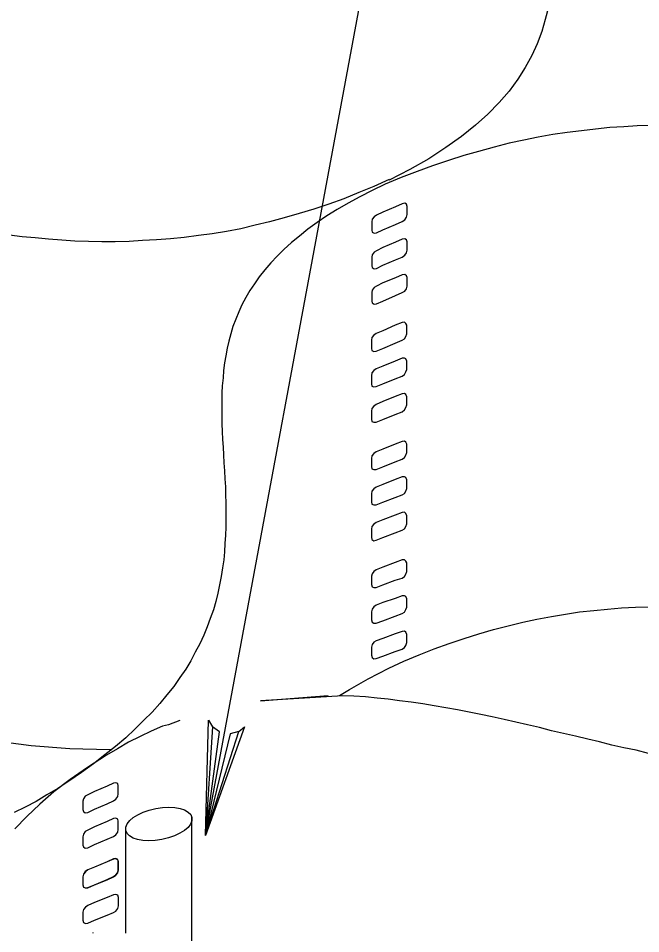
# Model space of a CAD drawing. Extents: x 638850 to 644908, y 297188 to 298900.
# Drawn here: x 639234.9 to 639259.89, y 297750.75 to 297787.5 of the extents above; entities that cross this region are included whole.
import ezdxf

# ---------------------------------------------------------------- set-up
doc = ezdxf.new("R2010")
doc.units = 0
for name, color, linetype in [('1', 7, 'Continuous'), ('16', 7, 'Continuous'), ('2', 7, 'Continuous'), ('8', 7, 'Continuous')]:
    doc.layers.add(name, color=color, linetype=linetype)

msp = doc.modelspace()

# ---------------------------------------------------------------- linework, layer by layer
at = {"layer": '1'}
msp.add_line((639242.42, 297754.695), (639251.711, 297804.767), dxfattribs=at)
msp.add_lwpolyline([(639243.751, 297758.872), (639243.411, 297758.77), (639242.42, 297754.695), (639243.751, 297758.872), (639243.979, 297759.057), (639242.42, 297754.695), (639242.98, 297758.847), (639242.702, 297759.054), (639242.42, 297754.695), (639242.54, 297759.324), (639242.702, 297759.054)], dxfattribs=at)
msp.add_ellipse((639240.541, 297755.153), major_axis=(1.33, 0.258), ratio=0.469634, dxfattribs=at)
at = {"layer": '16'}
msp.add_line((639237.908, 297750.773), (639237.908, 297750.793), dxfattribs=at)
for points in [[(639250.313, 297779.346), (639250.421, 297779.408), (639250.483, 297779.516), (639250.513, 297779.624), (639250.513, 297779.624), (639250.513, 297779.7), (639250.513, 297779.87), (639250.513, 297779.948), (639250.513, 297779.948), (639250.483, 297780.04), (639250.421, 297780.072), (639250.313, 297780.056), (639250.313, 297780.056), (639250.051, 297779.932), (639249.541, 297779.716), (639249.279, 297779.592), (639249.279, 297779.592), (639249.187, 297779.53), (639249.109, 297779.438), (639249.093, 297779.33), (639249.093, 297779.33), (639249.093, 297779.238), (639249.093, 297779.084), (639249.093, 297778.99), (639249.093, 297778.99), (639249.109, 297778.914), (639249.187, 297778.868), (639249.279, 297778.882), (639249.279, 297778.882), (639249.541, 297779.006), (639250.051, 297779.222), (639250.313, 297779.346), (639250.313, 297779.346), (639250.313, 297779.346)], [(639250.313, 297777.91), (639250.421, 297777.985), (639250.483, 297778.08), (639250.513, 297778.188), (639250.513, 297778.188), (639250.513, 297778.279), (639250.513, 297778.433), (639250.513, 297778.528), (639250.513, 297778.528), (639250.483, 297778.603), (639250.421, 297778.649), (639250.313, 297778.636), (639250.313, 297778.636), (639250.051, 297778.512), (639249.541, 297778.296), (639249.279, 297778.171), (639249.279, 297778.171), (639249.187, 297778.109), (639249.109, 297778.001), (639249.093, 297777.91), (639249.093, 297777.91), (639249.093, 297777.818), (639249.093, 297777.661), (639249.093, 297777.569), (639249.093, 297777.569), (639249.109, 297777.491), (639249.187, 297777.445), (639249.279, 297777.461), (639249.279, 297777.461), (639249.541, 297777.586), (639250.051, 297777.802), (639250.313, 297777.91), (639250.313, 297777.91), (639250.313, 297777.91)], [(639250.313, 297776.489), (639250.421, 297776.551), (639250.483, 297776.643), (639250.513, 297776.751), (639250.513, 297776.751), (639250.513, 297776.843), (639250.513, 297776.997), (639250.513, 297777.091), (639250.513, 297777.091), (639250.483, 297777.167), (639250.421, 297777.213), (639250.313, 297777.199), (639250.313, 297777.199), (639250.051, 297777.075), (639249.541, 297776.875), (639249.279, 297776.751), (639249.279, 297776.751), (639249.187, 297776.689), (639249.109, 297776.581), (639249.093, 297776.489), (639249.093, 297776.489), (639249.093, 297776.395), (639249.093, 297776.241), (639249.093, 297776.149), (639249.093, 297776.149), (639249.109, 297776.071), (639249.187, 297776.025), (639249.279, 297776.041), (639249.279, 297776.041), (639249.541, 297776.149), (639250.051, 297776.365), (639250.313, 297776.489), (639250.313, 297776.489), (639250.313, 297776.489)], [(639250.313, 297774.572), (639250.405, 297774.634), (639250.467, 297774.729), (639250.5, 297774.837), (639250.5, 297774.837), (639250.5, 297774.929), (639250.5, 297775.083), (639250.5, 297775.174), (639250.5, 297775.174), (639250.467, 297775.253), (639250.405, 297775.299), (639250.313, 297775.282), (639250.313, 297775.282), (639250.035, 297775.174), (639249.541, 297774.958), (639249.263, 297774.85), (639249.263, 297774.85), (639249.171, 297774.775), (639249.093, 297774.68), (639249.079, 297774.572), (639249.079, 297774.572), (639249.079, 297774.497), (639249.079, 297774.327), (639249.079, 297774.248), (639249.079, 297774.248), (639249.093, 297774.157), (639249.171, 297774.124), (639249.263, 297774.14), (639249.263, 297774.14), (639249.541, 297774.248), (639250.035, 297774.451), (639250.313, 297774.572), (639250.313, 297774.572), (639250.313, 297774.572)], [(639250.313, 297773.136), (639250.405, 297773.198), (639250.467, 297773.306), (639250.5, 297773.401), (639250.5, 297773.401), (639250.5, 297773.492), (639250.5, 297773.662), (639250.5, 297773.741), (639250.5, 297773.741), (639250.467, 297773.833), (639250.405, 297773.862), (639250.313, 297773.849), (639250.313, 297773.849), (639250.035, 297773.741), (639249.541, 297773.538), (639249.263, 297773.43), (639249.263, 297773.43), (639249.171, 297773.355), (639249.093, 297773.26), (639249.079, 297773.152), (639249.079, 297773.152), (639249.079, 297773.077), (639249.079, 297772.906), (639249.079, 297772.828), (639249.079, 297772.828), (639249.093, 297772.736), (639249.171, 297772.704), (639249.263, 297772.72), (639249.263, 297772.72), (639249.541, 297772.828), (639250.035, 297773.028), (639250.313, 297773.136), (639250.313, 297773.136), (639250.313, 297773.136)], [(639250.313, 297771.7), (639250.405, 297771.778), (639250.467, 297771.87), (639250.5, 297771.978), (639250.5, 297771.978), (639250.5, 297772.056), (639250.5, 297772.226), (639250.5, 297772.304), (639250.5, 297772.304), (639250.467, 297772.396), (639250.405, 297772.442), (639250.313, 297772.426), (639250.313, 297772.426), (639250.035, 297772.318), (639249.541, 297772.118), (639249.263, 297771.994), (639249.263, 297771.994), (639249.171, 297771.932), (639249.093, 297771.84), (639249.079, 297771.732), (639249.079, 297771.732), (639249.079, 297771.654), (639249.079, 297771.484), (639249.079, 297771.408), (639249.079, 297771.408), (639249.093, 297771.313), (639249.171, 297771.284), (639249.263, 297771.284), (639249.263, 297771.284), (639249.541, 297771.392), (639250.035, 297771.592), (639250.313, 297771.7), (639250.313, 297771.7), (639250.313, 297771.7)], [(639250.313, 297769.801), (639250.405, 297769.864), (639250.467, 297769.955), (639250.5, 297770.063), (639250.5, 297770.063), (639250.5, 297770.155), (639250.5, 297770.312), (639250.5, 297770.404), (639250.5, 297770.404), (639250.467, 297770.482), (639250.405, 297770.528), (639250.313, 297770.512), (639250.313, 297770.512), (639250.035, 297770.404), (639249.541, 297770.204), (639249.263, 297770.096), (639249.263, 297770.096), (639249.171, 297770.034), (639249.093, 297769.939), (639249.079, 297769.831), (639249.079, 297769.831), (639249.079, 297769.756), (639249.079, 297769.585), (639249.079, 297769.507), (639249.079, 297769.507), (639249.093, 297769.415), (639249.171, 297769.383), (639249.263, 297769.383), (639249.263, 297769.383), (639249.541, 297769.494), (639250.035, 297769.693), (639250.313, 297769.801), (639250.313, 297769.801), (639250.313, 297769.801)], [(639250.313, 297768.365), (639250.405, 297768.427), (639250.467, 297768.519), (639250.5, 297768.627), (639250.5, 297768.627), (639250.5, 297768.721), (639250.5, 297768.875), (639250.5, 297768.967), (639250.5, 297768.967), (639250.467, 297769.059), (639250.405, 297769.091), (639250.313, 297769.091), (639250.313, 297769.091), (639250.035, 297768.983), (639249.541, 297768.781), (639249.263, 297768.673), (639249.263, 297768.673), (639249.171, 297768.611), (639249.093, 297768.519), (639249.079, 297768.411), (639249.079, 297768.411), (639249.079, 297768.335), (639249.079, 297768.165), (639249.079, 297768.087), (639249.079, 297768.087), (639249.093, 297767.995), (639249.171, 297767.963), (639249.263, 297767.963), (639249.263, 297767.963), (639249.541, 297768.071), (639250.035, 297768.257), (639250.313, 297768.365), (639250.313, 297768.365), (639250.313, 297768.365)], [(639250.313, 297766.945), (639250.405, 297767.007), (639250.467, 297767.099), (639250.5, 297767.207), (639250.5, 297767.207), (639250.5, 297767.285), (639250.5, 297767.452), (639250.5, 297767.531), (639250.5, 297767.531), (639250.467, 297767.623), (639250.405, 297767.671), (639250.313, 297767.655), (639250.313, 297767.655), (639250.035, 297767.547), (639249.541, 297767.361), (639249.263, 297767.253), (639249.263, 297767.253), (639249.171, 297767.191), (639249.093, 297767.099), (639249.079, 297766.991), (639249.079, 297766.991), (639249.079, 297766.912), (639249.079, 297766.742), (639249.079, 297766.667), (639249.079, 297766.667), (639249.093, 297766.572), (639249.171, 297766.526), (639249.263, 297766.543), (639249.263, 297766.543), (639249.541, 297766.651), (639250.035, 297766.837), (639250.313, 297766.945), (639250.313, 297766.945), (639250.313, 297766.945)], [(639250.313, 297765.028), (639250.405, 297765.09), (639250.467, 297765.184), (639250.5, 297765.292), (639250.5, 297765.292), (639250.5, 297765.384), (639250.5, 297765.538), (639250.5, 297765.633), (639250.5, 297765.633), (639250.467, 297765.708), (639250.405, 297765.754), (639250.313, 297765.754), (639250.313, 297765.754), (639250.035, 297765.646), (639249.541, 297765.463), (639249.263, 297765.355), (639249.263, 297765.355), (639249.171, 297765.292), (639249.109, 297765.198), (639249.079, 297765.106), (639249.079, 297765.106), (639249.079, 297765.014), (639249.079, 297764.86), (639249.079, 297764.766), (639249.079, 297764.766), (639249.109, 297764.674), (639249.171, 297764.642), (639249.263, 297764.642), (639249.263, 297764.642), (639249.541, 297764.75), (639250.035, 297764.936), (639250.313, 297765.028), (639250.313, 297765.028), (639250.313, 297765.028)], [(639250.313, 297763.608), (639250.405, 297763.654), (639250.467, 297763.762), (639250.5, 297763.856), (639250.5, 297763.856), (639250.5, 297763.948), (639250.5, 297764.102), (639250.5, 297764.196), (639250.5, 297764.196), (639250.467, 297764.288), (639250.405, 297764.318), (639250.313, 297764.318), (639250.313, 297764.318), (639250.035, 297764.21), (639249.541, 297764.04), (639249.263, 297763.932), (639249.263, 297763.932), (639249.171, 297763.87), (639249.109, 297763.778), (639249.079, 297763.67), (639249.079, 297763.67), (639249.079, 297763.591), (639249.079, 297763.438), (639249.079, 297763.346), (639249.079, 297763.346), (639249.109, 297763.254), (639249.171, 297763.222), (639249.263, 297763.222), (639249.263, 297763.222), (639249.541, 297763.316), (639250.035, 297763.5), (639250.313, 297763.608), (639250.313, 297763.608), (639250.313, 297763.608)], [(639250.313, 297762.171), (639250.405, 297762.233), (639250.467, 297762.325), (639250.5, 297762.433), (639250.5, 297762.433), (639250.5, 297762.511), (639250.5, 297762.682), (639250.5, 297762.76), (639250.5, 297762.76), (639250.467, 297762.852), (639250.405, 297762.898), (639250.313, 297762.881), (639250.313, 297762.881), (639250.035, 297762.79), (639249.541, 297762.603), (639249.263, 297762.511), (639249.263, 297762.511), (639249.171, 297762.449), (639249.109, 297762.358), (639249.079, 297762.25), (639249.079, 297762.25), (639249.079, 297762.171), (639249.079, 297762.017), (639249.079, 297761.926), (639249.079, 297761.926), (639249.109, 297761.831), (639249.171, 297761.785), (639249.263, 297761.801), (639249.263, 297761.801), (639249.541, 297761.893), (639250.035, 297762.079), (639250.313, 297762.171), (639250.313, 297762.171), (639250.313, 297762.171)], [(639238.722, 297756.085), (639238.817, 297756.144), (639238.892, 297756.252), (639238.908, 297756.363), (639238.908, 297756.363), (639238.908, 297756.438), (639238.908, 297756.609), (639238.908, 297756.687), (639238.908, 297756.687), (639238.892, 297756.779), (639238.817, 297756.808), (639238.722, 297756.795), (639238.722, 297756.795), (639238.46, 297756.671), (639237.95, 297756.455), (639237.688, 297756.33), (639237.688, 297756.33), (639237.58, 297756.268), (639237.518, 297756.16), (639237.488, 297756.069), (639237.488, 297756.069), (639237.488, 297755.977), (639237.488, 297755.82), (639237.488, 297755.728), (639237.488, 297755.728), (639237.518, 297755.65), (639237.58, 297755.604), (639237.688, 297755.62), (639237.688, 297755.62), (639237.95, 297755.745), (639238.46, 297755.961), (639238.722, 297756.085), (639238.722, 297756.085), (639238.722, 297756.085)], [(639238.722, 297754.648), (639238.817, 297754.724), (639238.892, 297754.818), (639238.908, 297754.926), (639238.908, 297754.926), (639238.908, 297755.002), (639238.908, 297755.172), (639238.908, 297755.264), (639238.908, 297755.264), (639238.892, 297755.342), (639238.817, 297755.388), (639238.722, 297755.372), (639238.722, 297755.372), (639238.46, 297755.25), (639237.95, 297755.034), (639237.688, 297754.91), (639237.688, 297754.91), (639237.58, 297754.848), (639237.518, 297754.74), (639237.488, 297754.632), (639237.488, 297754.632), (639237.488, 297754.554), (639237.488, 297754.4), (639237.488, 297754.308), (639237.488, 297754.308), (639237.518, 297754.23), (639237.58, 297754.184), (639237.688, 297754.2), (639237.688, 297754.2), (639237.95, 297754.324), (639238.46, 297754.54), (639238.722, 297754.648), (639238.722, 297754.648), (639238.722, 297754.648)], [(639238.722, 297753.047), (639238.817, 297753.109), (639238.892, 297753.203), (639238.908, 297753.311), (639238.908, 297753.311), (639238.908, 297753.403), (639238.908, 297753.557), (639238.908, 297753.649), (639238.908, 297753.649), (639238.892, 297753.727), (639238.817, 297753.773), (639238.722, 297753.76), (639238.722, 297753.76), (639238.46, 297753.635), (639237.95, 297753.419), (639237.688, 297753.311), (639237.688, 297753.311), (639237.58, 297753.249), (639237.518, 297753.141), (639237.488, 297753.033), (639237.488, 297753.033), (639237.488, 297752.955), (639237.488, 297752.785), (639237.488, 297752.709), (639237.488, 297752.709), (639237.518, 297752.615), (639237.58, 297752.585), (639237.688, 297752.601), (639237.688, 297752.601), (639237.95, 297752.709), (639238.46, 297752.925), (639238.722, 297753.047), (639238.722, 297753.047), (639238.722, 297753.047)], [(639238.722, 297753.033), (639238.817, 297753.095), (639238.892, 297753.19), (639238.925, 297753.298), (639238.925, 297753.298), (639238.925, 297753.39), (639238.925, 297753.544), (639238.925, 297753.635), (639238.925, 297753.635), (639238.892, 297753.714), (639238.817, 297753.76), (639238.722, 297753.743), (639238.722, 297753.743), (639238.46, 297753.635), (639237.95, 297753.419), (639237.688, 297753.311), (639237.688, 297753.311), (639237.596, 297753.236), (639237.518, 297753.141), (639237.488, 297753.033), (639237.488, 297753.033), (639237.488, 297752.958), (639237.488, 297752.788), (639237.488, 297752.709), (639237.488, 297752.709), (639237.518, 297752.618), (639237.596, 297752.585), (639237.688, 297752.585), (639237.688, 297752.585), (639237.95, 297752.709), (639238.46, 297752.912), (639238.722, 297753.033), (639238.722, 297753.033), (639238.722, 297753.033)], [(639238.722, 297751.597), (639238.817, 297751.659), (639238.892, 297751.754), (639238.925, 297751.862), (639238.925, 297751.862), (639238.925, 297751.953), (639238.925, 297752.107), (639238.925, 297752.199), (639238.925, 297752.199), (639238.892, 297752.294), (639238.817, 297752.323), (639238.722, 297752.307), (639238.722, 297752.307), (639238.46, 297752.199), (639237.95, 297751.999), (639237.688, 297751.875), (639237.688, 297751.875), (639237.596, 297751.813), (639237.518, 297751.721), (639237.488, 297751.613), (639237.488, 297751.613), (639237.488, 297751.535), (639237.488, 297751.367), (639237.488, 297751.289), (639237.488, 297751.289), (639237.518, 297751.197), (639237.596, 297751.151), (639237.688, 297751.165), (639237.688, 297751.165), (639237.95, 297751.289), (639238.46, 297751.489), (639238.722, 297751.597), (639238.722, 297751.597), (639238.722, 297751.597)]]:
    msp.add_lwpolyline(points, dxfattribs=at)
at = {"layer": '2'}
for points in [[(639256.185, 297787.949), (639256.059, 297787.454), (639255.919, 297786.975), (639255.735, 297786.482), (639255.516, 297786.003), (639255.258, 297785.524), (639254.963, 297785.063), (639254.607, 297784.581), (639254.205, 297784.12), (639253.757, 297783.656), (639253.262, 297783.209), (639252.693, 297782.759), (639252.074, 297782.311), (639251.381, 297781.863), (639250.623, 297781.431), (639249.79, 297780.999), (639249.79, 297780.999), (639249.79, 297780.999), (639249.79, 297781.031), (639249.79, 297781.031), (639249.79, 297781.031), (639249.171, 297780.752), (639248.571, 297780.504), (639247.968, 297780.257), (639247.362, 297780.041), (639246.764, 297779.84), (639246.174, 297779.658), (639245.574, 297779.485), (639244.986, 297779.33), (639244.415, 297779.192), (639243.828, 297779.053), (639243.256, 297778.945), (639242.687, 297778.853), (639242.131, 297778.774), (639241.557, 297778.7), (639241.002, 297778.652), (639240.446, 297778.605), (639239.89, 297778.574), (639239.35, 297778.542), (639238.792, 297778.529), (639238.252, 297778.529), (639237.712, 297778.542), (639237.17, 297778.558), (639236.646, 297778.592), (639236.103, 297778.637), (639235.579, 297778.682), (639235.057, 297778.729), (639234.546, 297778.79)], [(639260.307, 297783.191), (639259.751, 297783.177), (639259.211, 297783.146), (639258.655, 297783.114), (639258.084, 297783.051), (639257.512, 297782.988), (639256.941, 297782.914), (639256.367, 297782.837), (639255.782, 297782.729), (639255.195, 297782.606), (639254.607, 297782.482), (639254.007, 297782.327), (639253.386, 297782.158), (639252.785, 297781.987), (639252.168, 297781.787), (639251.534, 297781.584), (639250.915, 297781.355), (639250.267, 297781.107), (639249.633, 297780.846), (639249.633, 297780.846), (639249.633, 297780.846), (639249.633, 297780.846), (639249.633, 297780.846), (639249.633, 297780.846), (639249.111, 297780.583), (639248.616, 297780.335), (639248.139, 297780.072), (639247.707, 297779.825), (639247.288, 297779.564), (639246.901, 297779.3), (639246.528, 297779.037), (639246.19, 297778.76), (639245.866, 297778.497), (639245.556, 297778.218)], [(639245.556, 297778.218), (639245.295, 297777.957), (639245.034, 297777.678), (639244.8, 297777.399), (639244.568, 297777.122), (639244.386, 297776.843), (639244.199, 297776.567), (639244.028, 297776.288), (639243.875, 297775.995), (639243.751, 297775.716), (639243.63, 297775.424), (639243.517, 297775.131), (639243.427, 297774.834), (639243.348, 297774.544), (639243.285, 297774.251), (639243.227, 297773.954), (639243.18, 297773.664), (639243.135, 297773.356), (639243.119, 297773.061), (639243.085, 297772.751), (639243.072, 297772.458), (639243.072, 297772.148), (639243.072, 297771.842), (639243.072, 297771.533), (639243.072, 297771.223), (639243.085, 297770.915), (639243.103, 297770.591), (639243.119, 297770.28), (639243.135, 297769.972), (639243.148, 297769.648), (639243.18, 297769.337), (639243.193, 297769.013), (639243.211, 297768.689), (639243.211, 297768.365), (639243.227, 297768.041), (639243.227, 297767.717), (639243.227, 297767.393), (639243.227, 297767.069), (639243.211, 297766.743), (639243.193, 297766.419), (639243.18, 297766.082), (639243.148, 297765.755), (639243.103, 297765.431), (639243.04, 297765.092), (639242.977, 297764.754), (639242.916, 297764.426), (639242.824, 297764.086), (639242.732, 297763.748), (639242.608, 297763.409), (639242.484, 297763.069), (639242.347, 297762.729), (639242.192, 297762.387), (639242.005, 297762.05), (639241.821, 297761.708), (639241.62, 297761.37), (639241.389, 297761.03), (639241.139, 297760.677), (639240.864, 297760.333), (639240.583, 297759.995), (639240.275, 297759.64), (639239.935, 297759.316), (639239.582, 297758.958), (639239.208, 297758.618), (639238.806, 297758.265), (639238.374, 297757.925), (639237.912, 297757.572), (639237.433, 297757.214), (639236.925, 297756.875), (639236.925, 297756.875), (639236.477, 297756.582), (639236.045, 297756.319), (639235.613, 297756.056), (639235.165, 297755.824), (639234.729, 297755.608)], [(639247.801, 297760.306), (639248.193, 297760.549), (639248.949, 297760.981), (639249.781, 297761.413), (639249.781, 297761.413), (639250.384, 297761.694), (639251.003, 297761.939), (639251.604, 297762.189), (639252.207, 297762.401), (639252.81, 297762.603), (639253.395, 297762.788), (639253.98, 297762.959), (639254.569, 297763.114), (639255.159, 297763.251), (639255.728, 297763.377), (639256.313, 297763.485), (639256.869, 297763.575), (639257.442, 297763.667), (639258.012, 297763.73), (639258.567, 297763.775), (639259.123, 297763.825), (639259.683, 297763.854), (639260.221, 297763.87)], [(639260.208, 297757.986), (639259.713, 297758.112), (639259.218, 297758.216), (639258.741, 297758.324), (639258.243, 297758.45), (639257.766, 297758.56), (639257.271, 297758.681), (639256.794, 297758.789), (639256.313, 297758.897), (639255.836, 297759.021), (639255.354, 297759.129), (639254.877, 297759.237), (639254.412, 297759.345), (639253.935, 297759.453), (639253.473, 297759.545), (639253.008, 297759.638), (639252.531, 297759.732), (639252.067, 297759.822), (639251.604, 297759.901), (639251.14, 297759.98), (639250.679, 297760.038), (639250.213, 297760.101), (639249.752, 297760.164), (639249.304, 297760.209), (639248.841, 297760.254), (639248.377, 297760.288), (639247.929, 297760.304), (639244.619, 297760.104), (639247.342, 297760.317)], [(639241.389, 297759.303), (639240.928, 297759.129), (639240.687, 297759.084), (639240.237, 297758.882), (639239.789, 297758.666), (639239.328, 297758.432), (639238.88, 297758.171), (639238.432, 297757.91), (639238.432, 297757.91), (639237.672, 297757.415), (639236.979, 297756.933), (639236.328, 297756.44), (639235.759, 297755.945), (639235.235, 297755.455), (639234.753, 297754.96)], [(639234.391, 297758.436), (639234.902, 297758.373), (639235.413, 297758.31), (639235.937, 297758.265), (639236.448, 297758.22), (639236.97, 297758.186), (639237.494, 297758.173), (639238.036, 297758.157), (639238.576, 297758.141), (639238.655, 297758.144)]]:
    msp.add_lwpolyline(points, dxfattribs=at)
at = {"layer": '8'}
for p, q in [((639241.87, 297750.229), (639241.87, 297755.411)), ((639239.211, 297750.772), (639239.211, 297754.894))]:
    msp.add_line(p, q, dxfattribs=at)

doc.saveas('drawing.dxf')
